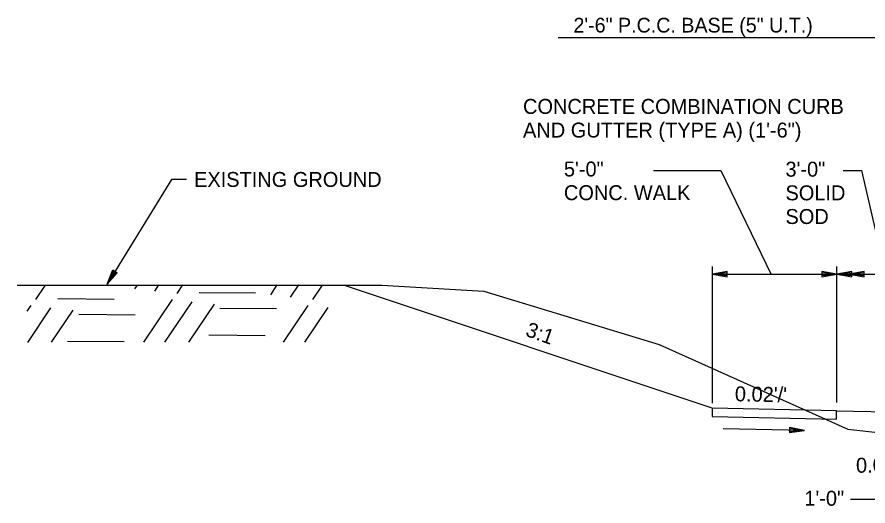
# Model space of a CAD drawing. Extents: x 1001270 to 1003428, y 1840152 to 1842912.
# Drawn here: x 1001296.34 to 1001330.52, y 1840364.33 to 1840383.95 of the extents above; entities that cross this region are included whole.
import ezdxf

# ---------------------------------------------------------------- set-up
doc = ezdxf.new("R2010")
doc.units = 0
for name, color, linetype in [('19', 7, 'Continuous'), ('20', 7, 'Continuous'), ('8', 7, 'Continuous')]:
    doc.layers.add(name, color=color, linetype=linetype)

# ---------------------------------------------------------------- blocks, each defined once
blk = doc.blocks.new('TM')
at = {"layer": '8'}
for p, q in [((-120.309, 21.181), (-119.787, -20.829)), ((0, 0), (-120.309, 21.181)), ((-31.382, 2.945), (-120.176, 10.512)), ((-119.787, -20.829), (0, 0)), ((-119.911, -10.826), (-31.307, -3.057))]:
    blk.add_line(p, q, dxfattribs=at)

msp = doc.modelspace()

# ---------------------------------------------------------------- linework, layer by layer
at = {"layer": '19'}
for p, q in [((1001318.078, 1840383.135), (1001333.767, 1840383.135)), ((1001321.902, 1840377.789), (1001324.613, 1840377.789)), ((1001324.613, 1840377.789), (1001326.626, 1840373.618)), ((1001329.518, 1840377.789), (1001330.262, 1840377.789)), ((1001330.262, 1840377.789), (1001331.218, 1840373.632)), ((1001299.97, 1840373.233), (1001300.193, 1840373.799)), ((1001300.371, 1840373.69), (1001299.97, 1840373.233)), ((1001300.044, 1840373.374), (1001300.236, 1840373.767)), ((1001300.33, 1840373.711), (1001300.066, 1840373.362)), ((1001300.193, 1840373.799), (1001300.371, 1840373.69)), ((1001324.267, 1840368.45), (1001324.267, 1840373.932)), ((1001324.867, 1840373.736), (1001324.267, 1840373.632)), ((1001324.867, 1840373.681), (1001324.427, 1840373.647)), ((1001324.867, 1840373.526), (1001324.867, 1840373.736)), ((1001328.667, 1840373.737), (1001328.667, 1840373.527)), ((1001329.267, 1840373.632), (1001328.667, 1840373.737)), ((1001329.107, 1840373.647), (1001328.667, 1840373.682)), ((1001329.267, 1840368.483), (1001329.267, 1840373.932)), ((1001329.867, 1840373.736), (1001329.267, 1840373.632)), ((1001329.867, 1840373.681), (1001329.427, 1840373.647)), ((1001330.367, 1840373.736), (1001329.767, 1840373.632)), ((1001329.867, 1840373.526), (1001329.867, 1840373.736)), ((1001330.367, 1840373.681), (1001329.927, 1840373.647)), ((1001330.367, 1840373.526), (1001330.367, 1840373.736)), ((1001324.267, 1840373.632), (1001333.767, 1840373.632)), ((1001324.267, 1840373.632), (1001324.867, 1840373.526)), ((1001324.427, 1840373.617), (1001324.867, 1840373.576)), ((1001328.667, 1840373.527), (1001329.267, 1840373.632)), ((1001328.667, 1840373.577), (1001329.107, 1840373.617)), ((1001329.267, 1840373.632), (1001329.867, 1840373.526)), ((1001329.427, 1840373.617), (1001329.867, 1840373.576)), ((1001329.767, 1840373.632), (1001330.367, 1840373.526)), ((1001329.767, 1840373.632), (1001335.767, 1840373.632)), ((1001329.927, 1840373.617), (1001330.367, 1840373.576)), ((1001297.094, 1840372.609), (1001297.486, 1840373.192)), ((1001301.08, 1840373.043), (1001301.186, 1840373.193)), ((1001301.874, 1840372.951), (1001302.04, 1840373.196)), ((1001302.77, 1840372.859), (1001302.996, 1840373.198)), ((1001306.534, 1840372.804), (1001306.796, 1840373.199)), ((1001307.329, 1840372.712), (1001307.66, 1840373.2)), ((1001308.224, 1840372.62), (1001308.605, 1840373.194)), ((1001324.26, 1840368.248), (1001309.494, 1840373.17)), ((1001297.983, 1840372.648), (1001300.243, 1840372.627)), ((1001303.657, 1840372.889), (1001305.918, 1840372.877)), ((1001296.755, 1840372.141), (1001296.909, 1840372.367)), ((1001301.432, 1840370.896), (1001302.584, 1840372.617)), ((1001302.286, 1840370.898), (1001303.379, 1840372.525)), ((1001303.242, 1840370.901), (1001304.274, 1840372.433)), ((1001307.042, 1840370.902), (1001308.038, 1840372.377)), ((1001296.777, 1840370.892), (1001297.703, 1840372.275)), ((1001297.732, 1840370.895), (1001298.599, 1840372.183)), ((1001298.823, 1840372.019), (1001301.083, 1840371.997)), ((1001304.487, 1840372.26), (1001306.758, 1840372.248)), ((1001307.897, 1840370.904), (1001308.833, 1840372.286)), ((1001298.37, 1840370.94), (1001300.641, 1840370.927)), ((1001304.046, 1840371.19), (1001306.305, 1840371.168)), ((1001329.259, 1840368.148), (1001324.26, 1840368.248)), ((1001324.26, 1840368.248), (1001324.26, 1840367.915)), ((1001324.26, 1840367.915), (1001329.259, 1840367.815)), ((1001329.259, 1840367.815), (1001329.259, 1840368.148)), ((1001329.259, 1840368.148), (1001329.259, 1840368.148)), ((1001329.259, 1840368.148), (1001332.257, 1840368.088)), ((1001329.818, 1840364.601), (1001331.267, 1840364.601)), ((1001329.818, 1840364.601), (1001331.267, 1840364.601))]:
    msp.add_line(p, q, dxfattribs=at)
for points in [[(1001303.153, 1840377.432), (1001302.553, 1840377.432), (1001299.97, 1840373.233)], [(1001296.344, 1840373.192), (1001310.994, 1840373.194)], [(1001310.994, 1840373.194), (1001315.095, 1840372.946), (1001322.129, 1840370.804), (1001329.702, 1840367.402), (1001331.999, 1840367.148)]]:
    msp.add_lwpolyline(points, dxfattribs=at)
at = {"layer": '20'}
msp.add_line((1001324.697, 1840367.429), (1001327.967, 1840367.363), dxfattribs=at)

# ---------------------------------------------------------------- block references
at = {"layer": '19', "xscale": 0.0050063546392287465, "yscale": 0.005006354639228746, "rotation": -1.1310771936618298}
msp.add_blockref('TM', (1001327.967, 1840367.361), dxfattribs=at)

# ---------------------------------------------------------------- texts
at = {"layer": '19'}
for s, height, p in [('2\'-6" P.C.C. BASE (5" U.T.)', 0.59001, (1001318.689, 1840383.332)), ('EXISTING GROUND', 0.6, (1001303.453, 1840377.132))]:
    msp.add_text(s, height=height, dxfattribs=at).set_placement(p)
for s, rotation, p in [('CONCRETE COMBINATION CURB', 360, (1001316.664, 1840380.065)), ('AND GUTTER (TYPE A) (1\'-6")', 360, (1001316.664, 1840379.115)), ('5\'-0"', 360, (1001318.306, 1840377.552)), ('3\'-0"', 360, (1001327.203, 1840377.545)), ('CONC. WALK', 360, (1001318.306, 1840376.602)), ('SOLID ', 360, (1001327.203, 1840376.595)), ('SOD', 360, (1001327.203, 1840375.645)), ('3:1', 340.4943, (1001316.728, 1840371.162)), ("0.02'/'", 358.8581, (1001325.167, 1840368.53)), ("0.02'/'", 1.1458, (1001330.041, 1840365.656)), ('1\'-0"', 360, (1001327.961, 1840364.334))]:
    msp.add_text(s, height=0.6, rotation=rotation, dxfattribs=at).set_placement(p)

doc.saveas('drawing.dxf')
